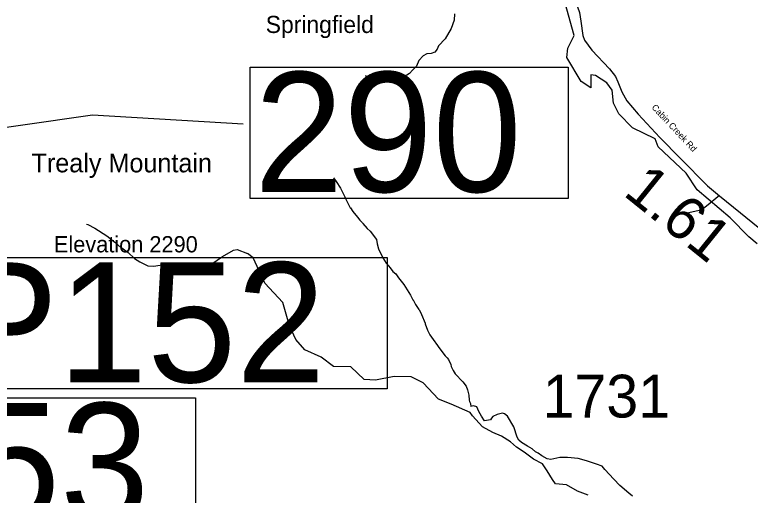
# Model space of a CAD drawing. Extents: x 1248224 to 1454986, y 825081 to 985870.
# Drawn here: x 1353986 to 1362582, y 949582 to 955198 of the extents above; entities that cross this region are included whole.
import ezdxf

# ---------------------------------------------------------------- set-up
doc = ezdxf.new("R2010")
doc.units = 0
for name, color, linetype in [('Exist Civil Demographics Community Label', 7, 'Continuous'), ('Exist Geographical Mountain Summit Elevation Number Label', 7, 'Continuous'), ('Exist Geographical Mountain Summit Label', 7, 'Continuous'), ('Exist Hydrographic Creek Single Shore', 7, 'Continuous'), ('Exist Hydrographic Misc Water Feature', 7, 'Continuous'), ('Exist Road Non-System Type 51', 7, 'Continuous'), ('Exist Road Secondary Mileage Hundredths English Label', 7, 'Continuous'), ('Exist Road Secondary Structure Pipe Number Label', 7, 'Continuous'), ('Exist Road Secondary Structure Standard Bridge Number Label', 7, 'Continuous'), ('Exist Road Secondary Type 41 Attributed', 7, 'Continuous'), ('Exist Road Secondary Type 51 Attributed', 7, 'Continuous'), ('Exist Road Secondary Type 51 Label', 7, 'Continuous'), ('Exist Road Secondary Type 51 Number Label', 7, 'Continuous')]:
    doc.layers.add(name, color=color, linetype=linetype)

msp = doc.modelspace()

# ---------------------------------------------------------------- linework, layer by layer
at = {"layer": 'Exist Hydrographic Creek Single Shore'}
for points in [[(1362662, 952519.5), (1362565.1, 952603.9), (1362346.4, 952826), (1361961.6, 953151.7), (1361834.7, 953346.8), (1361504, 953652.5), (1361469.6, 953749.4), (1361207.2, 953877.6), (1361046.5, 954040.1), (1360982.6, 954166.2), (1360969.5, 954317.4), (1360904.5, 954400.8), (1360773.5, 954488.7), (1360720.3, 954495.6), (1360717.2, 954439.3), (1360717.2, 954345.5), (1360604.5, 954416.7), (1360439.1, 954698.8), (1360448.8, 954807.1), (1360523.8, 954957.2), (1360420.7, 955332.4), (1360267.6, 955563.8), (1360121.4, 955585.3)], [(1359085.6, 950645.4), (1358938.5, 950707.5), (1358759.5, 950895), (1358619.4, 950966.7), (1358419.5, 950970.7), (1358201.4, 950925.9), (1358068.5, 950935.1), (1357912.4, 951082.6), (1357712.5, 951086.7), (1357565.5, 951198), (1357375.5, 951283.9), (1357269.5, 951404.1), (1357197.4, 951563.2), (1357120.4, 951833.9), (1356908.4, 952061.4), (1356773.5, 952356.4), (1356707.4, 952406.9)], [(1360686.3, 949582.2), (1360561.3, 949632.2), (1360433.2, 949704.1), (1360305.1, 949716.6), (1360271.4, 949765.7), (1360208.9, 949868.8), (1360152.7, 949950.1), (1360049.6, 950003.3), (1359940.2, 950087.7), (1359849.6, 950144), (1359780.8, 950206.5), (1359674.6, 950272.2), (1359574.6, 950316), (1359453.7, 950383.6), (1359334.9, 950511.8), (1359307.5, 950548.4), (1359085.6, 950645.4)]]:
    msp.add_lwpolyline(points, dxfattribs=at)
at = {"layer": 'Exist Hydrographic Misc Water Feature'}
for points in [[(1357712.9, 953290.4), (1357744.1, 953249.7), (1357794.4, 953172.6), (1357842.2, 953071.6), (1357849.7, 953049.4), (1357905.3, 952942.2), (1357911.2, 952939.6), (1357936.4, 952897.5), (1357973.5, 952856.7), (1357975.4, 952850.6), (1357993, 952832.3), (1358020.2, 952795.7), (1358049.5, 952765), (1358053.3, 952756.9), (1358104.1, 952701.7), (1358139.4, 952668.9), (1358213.3, 952571.3), (1358221.3, 952522.4), (1358239, 952462.8), (1358288.7, 952357.7), (1358327.3, 952294.8), (1358352.6, 952262.2), (1358374.1, 952239.8), (1358405.3, 952199.1), (1358440.6, 952170.2), (1358469.9, 952124.6), (1358531.9, 952044.2), (1358611.2, 951922.5), (1358638, 951866), (1358642, 951865.8), (1358668.9, 951813.3), (1358707.5, 951752.4), (1358712.1, 951749.6), (1358738.4, 951699.7), (1358737.9, 951695.7), (1358784.1, 951594.7), (1358783.9, 951586.7), (1358810.2, 951510.1), (1358837.1, 951457.5), (1358877.9, 951404.6), (1358926.9, 951331.5)], [(1354825.1, 952749.3), (1354841, 952747), (1354920.2, 952705.2), (1355062.2, 952614.1), (1355155.9, 952542), (1355231, 952472.3), (1355239, 952472.1), (1355254.8, 952461.7), (1355309.9, 952418.6), (1355384.4, 952348.8), (1355446.1, 952311.4), (1355542.5, 952263.3), (1355613.5, 952260.1), (1355755, 952282.5), (1355842.9, 952280.6), (1355906.9, 952279.1), (1355998.5, 952261.1), (1356038.4, 952258.2), (1356094.2, 952246.9), (1356166.7, 952252.6), (1356210.5, 952260.4), (1356291.1, 952288.6), (1356413, 952373.8), (1356542.6, 952446.9), (1356586.6, 952452.7), (1356707.4, 952406.9)], [(1358926.9, 951331.5), (1358941.9, 951309.1), (1359017.7, 951213.5), (1359041.2, 951189), (1359054.9, 951168.7), (1359081.6, 951112.1), (1359085.1, 951088), (1359108, 951039.5), (1359135.1, 951000.8), (1359223.2, 950908.9), (1359260, 950856.1), (1359279.2, 950815.7), (1359293.7, 950751.4), (1359296.5, 950695.3), (1359300.2, 950679.2), (1359311.7, 950655), (1359317.5, 950621.5)]]:
    msp.add_lwpolyline(points, dxfattribs=at)
at = {"layer": 'Exist Road Non-System Type 51'}
for points in [[(1359125.1, 955209.7), (1359122.4, 955134.6), (1359084.9, 955038.1), (1359015.2, 954917.5), (1358937.6, 954834.4), (1358924.2, 954794.2), (1358897.4, 954762), (1358854.5, 954746), (1358803.6, 954740.6), (1358760.8, 954716.5), (1358707.2, 954662.9), (1358683.1, 954595.8), (1358635.5, 954551.5), (1358598, 954511.3), (1358539.1, 954473.8), (1358453.4, 954447), (1358381, 954425.6), (1358276.6, 954420.2), (1358180.2, 954436.3), (1358084.3, 954482.4)], [(1362223.4, 953084.8), (1362069.8, 952960.8), (1362023.1, 952927.7), (1361986.7, 952908.4), (1361829.9, 952875.5)]]:
    msp.add_lwpolyline(points, dxfattribs=at)
at = {"layer": 'Exist Road Secondary Structure Pipe Number Label'}
msp.add_lwpolyline([(1353272.8, 952360), (1358337.4, 952360), (1358337.4, 950824.5), (1353272.8, 950824.5)], close=True, dxfattribs=at)
at = {"layer": 'Exist Road Secondary Structure Standard Bridge Number Label'}
for points in [[(1356737.1, 954585), (1360453, 954585), (1360453, 953048.6), (1356737.1, 953048.6)], [(1352383.4, 950719.2), (1356099.3, 950719.2), (1356099.3, 949182.7), (1352383.4, 949182.7)]]:
    msp.add_lwpolyline(points, close=True, dxfattribs=at)
msp.add_lwpolyline([(1345384, 952337.2), (1347462.5, 953006.5), (1351443.5, 953535), (1354895.9, 954028.2), (1356657.4, 953922.5)], dxfattribs=at)
at = {"layer": 'Exist Road Secondary Type 41 Attributed'}
for points in [[(1360783.7, 949944.2), (1360669.1, 949983.1), (1360571.9, 950012.3), (1360447.6, 950023.9), (1360356.3, 950022), (1360286.4, 950006.5), (1360251.4, 950000.6), (1360208.7, 950008.4), (1360146.6, 950045.3), (1360103.8, 950074.5), (1360072.2, 950091.5), (1360033.3, 950124.5), (1359978.9, 950157.6), (1359909.2, 950199.7), (1359878.2, 950226.9), (1359858.7, 950261.9), (1359819.9, 950382.4), (1359744.1, 950506.8), (1359711.1, 950536), (1359687.8, 950541.8), (1359623.7, 950526.3), (1359573.2, 950504.9), (1359559.6, 950483.5), (1359546, 950464.1), (1359476.1, 950454.3), (1359441.6, 950506.2), (1359409.6, 950562.3), (1359385.6, 950615.7), (1359348.3, 950629), (1359317.5, 950621.5)], [(1361206.6, 949570.2), (1361161.9, 949607.1), (1361059, 949698.5), (1360987.1, 949770.4), (1360882.2, 949883.2), (1360849.7, 949920.9), (1360783.7, 949944.2)]]:
    msp.add_lwpolyline(points, dxfattribs=at)
at = {"layer": 'Exist Road Secondary Type 51 Attributed'}
msp.add_lwpolyline([(1360114.7, 955992.9), (1360142.7, 956000.1), (1360187.3, 955994.3), (1360216.5, 955969), (1360261.2, 955895.1), (1360447.6, 955521.9), (1360527.3, 955372.2), (1360563.9, 955291.9), (1360587.2, 955223.9), (1360600.8, 955120.9), (1360626, 954955.6), (1360645.4, 954899.2), (1360730.9, 954784.5), (1360936.8, 954566.8), (1361006.3, 954474.4), (1361035.4, 954414.1), (1361082, 954295.6), (1361140.3, 954192.5), (1361270.4, 954037), (1361524.4, 953764), (1361765.2, 953519.1), (1362081.5, 953197.4), (1362223.3, 953080.7), (1362776.1, 952634.8)], dxfattribs=at)

# ---------------------------------------------------------------- texts
at = {"layer": 'Exist Civil Demographics Community Label'}
msp.add_text('Springfield', height=200, dxfattribs=at).set_placement((1356919.2, 954984.5))
at = {"layer": 'Exist Geographical Mountain Summit Elevation Number Label'}
msp.add_text('Elevation 2290', height=190, dxfattribs=at).set_placement((1354443.8, 952420.8))
at = {"layer": 'Exist Geographical Mountain Summit Label'}
msp.add_text('Trealy Mountain', height=220, dxfattribs=at).set_placement((1354182.1, 953356.2))
at = {"layer": 'Exist Road Secondary Mileage Hundredths English Label'}
msp.add_text('1.61', height=500, rotation=321.10786, dxfattribs=at).set_placement((1361084.6, 953097))
at = {"layer": 'Exist Road Secondary Structure Pipe Number Label'}
msp.add_text('P152', height=1400, dxfattribs=at).set_placement((1353244.4, 950903.6))
at = {"layer": 'Exist Road Secondary Structure Standard Bridge Number Label'}
for s, p in [('290', (1356787.3, 953127.7)), ('153', (1352433.6, 949261.8))]:
    msp.add_text(s, height=1400, dxfattribs=at).set_placement(p)
at = {"layer": 'Exist Road Secondary Type 51 Label'}
msp.add_text('Cabin Creek Rd', height=75, rotation=313.05582, dxfattribs=at).set_placement((1361423.6, 954109.6))
at = {"layer": 'Exist Road Secondary Type 51 Number Label'}
msp.add_text('1731', height=500, dxfattribs=at).set_placement((1360156.4, 950491.2))

doc.saveas('drawing.dxf')
